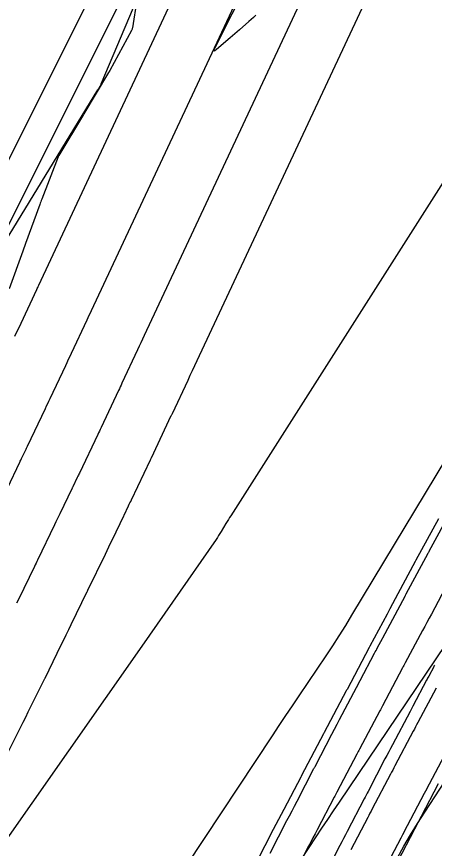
# Model space of a CAD drawing. Extents: x 1005228 to 1008882, y 1883389 to 1885754.
# Drawn here: x 1008393.3 to 1008436.1, y 1884925.7 to 1885010.9 of the extents above; entities that cross this region are included whole.
import ezdxf

# ---------------------------------------------------------------- set-up
doc = ezdxf.new("R2010")
doc.units = 0
for name, color, linetype in [('ATDIMS', 7, 'Continuous'), ('C-ANNO-NOTE', 7, 'Continuous'), ('TSOBSTACLE', 7, 'Continuous')]:
    doc.layers.add(name, color=color, linetype=linetype)

msp = doc.modelspace()

# ---------------------------------------------------------------- linework, layer by layer
at = {"layer": 'ATDIMS'}
for points in [[(1008393.122, 1884978.169), (1008393.331, 1884978.613), (1008393.54, 1884979.058), (1008393.748, 1884979.502), (1008395.352, 1884982.925), (1008395.404, 1884983.036), (1008395.456, 1884983.147), (1008395.508, 1884983.258), (1008395.56, 1884983.369), (1008418.745, 1885032.945)], [(1008430.964, 1884923.424), (1008432.705, 1884926.751), (1008432.869, 1884927.064), (1008433.033, 1884927.377), (1008433.197, 1884927.69), (1008433.362, 1884928.003), (1008435.108, 1884931.322), (1008435.234, 1884931.562), (1008435.361, 1884931.802), (1008435.488, 1884932.043), (1008435.614, 1884932.283), (1008437.443, 1884935.741)]]:
    msp.add_lwpolyline(points, dxfattribs=at)
at = {"layer": 'C-ANNO-NOTE'}
for points in [[(1008383.875, 1884974.402), (1008401.635, 1885003.404), (1008401.666, 1885003.454), (1008401.696, 1885003.505), (1008401.726, 1885003.555), (1008401.755, 1885003.606), (1008401.872, 1885003.81), (1008401.9, 1885003.861), (1008401.927, 1885003.913), (1008401.952, 1885003.966), (1008401.976, 1885004.02), (1008412.654, 1885029.296), (1008413.018, 1885030.135), (1008413.397, 1885030.967), (1008413.791, 1885031.792), (1008414.201, 1885032.609), (1008415.87, 1885035.865), (1008416.294, 1885036.675), (1008416.731, 1885037.478), (1008417.18, 1885038.274), (1008417.642, 1885039.063), (1008429.346, 1885058.691)], [(1008438.692, 1884996.588), (1008415.248, 1884959.756), (1008415.121, 1884959.554), (1008414.994, 1884959.35), (1008414.869, 1884959.146), (1008414.745, 1884958.941), (1008414.252, 1884958.119), (1008414.127, 1884957.915), (1008413.999, 1884957.713), (1008413.868, 1884957.513), (1008413.733, 1884957.315), (1008409.283, 1884950.902), (1008408.495, 1884949.768), (1008407.705, 1884948.635), (1008406.914, 1884947.503), (1008406.121, 1884946.373), (1008391.059, 1884924.929)], [(1008405.504, 1884916.036), (1008419.521, 1884937.208), (1008420.202, 1884938.235), (1008420.885, 1884939.26), (1008421.571, 1884940.284), (1008422.259, 1884941.306), (1008425.015, 1884945.392), (1008425.697, 1884946.418), (1008426.366, 1884947.452), (1008427.021, 1884948.495), (1008427.663, 1884949.547), (1008438.474, 1884967.51)], [(1008444.177, 1884956.845), (1008426.347, 1884930.41), (1008425.748, 1884929.519), (1008425.15, 1884928.626), (1008424.554, 1884927.732), (1008423.959, 1884926.837), (1008421.587, 1884923.252)], [(1008432.318, 1884924.676), (1008432.984, 1884925.872), (1008433.673, 1884927.054), (1008434.386, 1884928.222), (1008435.123, 1884929.376), (1008445.684, 1884945.572)]]:
    msp.add_lwpolyline(points, dxfattribs=at)
at = {"layer": 'TSOBSTACLE'}
for points in [[(1008423.6, 1885058.412), (1008421.595, 1885054.427), (1008421.543, 1885054.322), (1008421.49, 1885054.217), (1008421.279, 1885053.798), (1008419.354, 1885049.967), (1008419.289, 1885049.836), (1008419.223, 1885049.705), (1008418.96, 1885049.182), (1008417.115, 1885045.506), (1008417.036, 1885045.349), (1008416.957, 1885045.193), (1008416.643, 1885044.566), (1008415.246, 1885041.783), (1008415.015, 1885041.322), (1008414.785, 1885040.862), (1008414.554, 1885040.402), (1008414.323, 1885039.941), (1008412.889, 1885037.08), (1008412.64, 1885036.584), (1008412.541, 1885036.385), (1008412.441, 1885036.187), (1008388.144, 1884987.683)], [(1008390.747, 1884986.184), (1008414.812, 1885034.224)], [(1008392.349, 1884962.594), (1008393.628, 1884965.258), (1008393.67, 1884965.346), (1008393.712, 1884965.434), (1008393.754, 1884965.522), (1008393.796, 1884965.61), (1008394.263, 1884966.585), (1008394.298, 1884966.66), (1008394.334, 1884966.735), (1008394.37, 1884966.809), (1008394.405, 1884966.884), (1008396.246, 1884970.753), (1008396.365, 1884971.004), (1008396.484, 1884971.255), (1008396.603, 1884971.506), (1008396.722, 1884971.758), (1008398.325, 1884975.153), (1008398.473, 1884975.468), (1008398.621, 1884975.782), (1008398.769, 1884976.097), (1008398.917, 1884976.412), (1008400.521, 1884979.835), (1008400.634, 1884980.075), (1008400.746, 1884980.316), (1008400.859, 1884980.556), (1008400.971, 1884980.797), (1008423.912, 1885029.849)], [(1008429.126, 1885026.857), (1008406.383, 1884978.225), (1008406.21, 1884977.855), (1008406.036, 1884977.485), (1008405.863, 1884977.115), (1008405.69, 1884976.745), (1008404.086, 1884973.322), (1008403.999, 1884973.136), (1008403.912, 1884972.951), (1008403.824, 1884972.766), (1008403.737, 1884972.581), (1008401.944, 1884968.783), (1008401.859, 1884968.603), (1008401.774, 1884968.424), (1008401.689, 1884968.244), (1008401.604, 1884968.065), (1008399.731, 1884964.128), (1008399.678, 1884964.016), (1008399.624, 1884963.904), (1008399.57, 1884963.791), (1008399.517, 1884963.679), (1008399.05, 1884962.704), (1008399.026, 1884962.653), (1008399.002, 1884962.603), (1008398.978, 1884962.553), (1008398.954, 1884962.502), (1008397.727, 1884959.947), (1008397.594, 1884959.669), (1008397.46, 1884959.391), (1008397.326, 1884959.113), (1008397.192, 1884958.835), (1008395.443, 1884955.214), (1008395.363, 1884955.049), (1008395.283, 1884954.885), (1008395.203, 1884954.72), (1008395.123, 1884954.555), (1008393.48, 1884951.181), (1008393.287, 1884950.783)], [(1008391.755, 1884934.143), (1008393.434, 1884937.514), (1008393.698, 1884938.046), (1008393.963, 1884938.578), (1008394.226, 1884939.111), (1008394.49, 1884939.643), (1008396.152, 1884943.007), (1008396.18, 1884943.063), (1008396.207, 1884943.119), (1008397.868, 1884946.503), (1008398.125, 1884947.029), (1008398.383, 1884947.555), (1008398.639, 1884948.081), (1008398.896, 1884948.607), (1008400.539, 1884951.982), (1008400.556, 1884952.017), (1008400.573, 1884952.053), (1008400.591, 1884952.089), (1008400.608, 1884952.125), (1008402.393, 1884955.82), (1008402.572, 1884956.189), (1008402.75, 1884956.56), (1008402.928, 1884956.93), (1008403.106, 1884957.3), (1008404.28, 1884959.746), (1008404.305, 1884959.797), (1008404.771, 1884960.773), (1008404.843, 1884960.923), (1008404.914, 1884961.072), (1008404.985, 1884961.222), (1008405.057, 1884961.372), (1008407.017, 1884965.492), (1008407.041, 1884965.542), (1008407.065, 1884965.592), (1008407.088, 1884965.643), (1008407.112, 1884965.693), (1008409.149, 1884970.008), (1008409.176, 1884970.064), (1008409.202, 1884970.12), (1008409.228, 1884970.176), (1008409.254, 1884970.231), (1008410.859, 1884973.655), (1008411.093, 1884974.154), (1008411.326, 1884974.654), (1008411.56, 1884975.153), (1008411.794, 1884975.653), (1008434.54, 1885024.29)], [(1008417.814, 1885011.046), (1008417.574, 1885010.833), (1008417.334, 1885010.622), (1008417.094, 1885010.41), (1008416.131, 1885009.564), (1008415.89, 1885009.353), (1008415.649, 1885009.142), (1008415.408, 1885008.931), (1008415.166, 1885008.721), (1008413.794, 1885007.525), (1008413.613, 1885007.386), (1008413.522, 1885007.363), (1008413.522, 1885007.456), (1008413.612, 1885007.666), (1008414.601, 1885009.619), (1008414.719, 1885009.852), (1008416.763, 1885013.891)], [(1008405.632, 1885012.673), (1008405.166, 1885009.748), (1008405.153, 1885009.682), (1008405.134, 1885009.617), (1008405.109, 1885009.554), (1008405.079, 1885009.494), (1008402.833, 1885005.371), (1008402.778, 1885005.269), (1008402.764, 1885005.244), (1008402.749, 1885005.219), (1008402.735, 1885005.194), (1008402.72, 1885005.169), (1008400.18, 1885000.942), (1008400.145, 1885000.885), (1008397.613, 1884996.669), (1008397.607, 1884996.658), (1008397.601, 1884996.646), (1008397.595, 1884996.634), (1008397.59, 1884996.622), (1008397.553, 1884996.524), (1008395.875, 1884992.188), (1008395.822, 1884992.051), (1008395.77, 1884991.913), (1008395.719, 1884991.775), (1008395.668, 1884991.637), (1008394.222, 1884987.666), (1008393.928, 1884986.859), (1008392.523, 1884983.002)], [(1008419.287, 1884925.173), (1008421.004, 1884928.508), (1008421.26, 1884929.005), (1008421.517, 1884929.503), (1008421.774, 1884930), (1008422.032, 1884930.497), (1008423.762, 1884933.832), (1008423.791, 1884933.887), (1008423.819, 1884933.942), (1008423.847, 1884933.996), (1008423.876, 1884934.051), (1008425.613, 1884937.375), (1008425.874, 1884937.874), (1008426.135, 1884938.373), (1008426.397, 1884938.872), (1008426.659, 1884939.371), (1008428.424, 1884942.723), (1008428.444, 1884942.76), (1008428.464, 1884942.798), (1008428.483, 1884942.835), (1008428.503, 1884942.873), (1008429.977, 1884945.656), (1008430.054, 1884945.8), (1008430.13, 1884945.944), (1008430.206, 1884946.088), (1008430.283, 1884946.232), (1008430.79, 1884947.185), (1008430.822, 1884947.246), (1008433.106, 1884951.522), (1008433.133, 1884951.574), (1008433.161, 1884951.626), (1008433.189, 1884951.678), (1008433.217, 1884951.73), (1008435.474, 1884955.925), (1008435.502, 1884955.977), (1008435.53, 1884956.029), (1008435.558, 1884956.081), (1008435.586, 1884956.134), (1008437.854, 1884960.32)], [(1008436.514, 1884959.45), (1008434.217, 1884955.188), (1008434.18, 1884955.119), (1008434.142, 1884955.049), (1008432.37, 1884951.744), (1008432.093, 1884951.228), (1008431.817, 1884950.712), (1008431.541, 1884950.196), (1008431.265, 1884949.679), (1008429.5, 1884946.371), (1008429.462, 1884946.301), (1008429.425, 1884946.232), (1008427.154, 1884941.956), (1008427.117, 1884941.885), (1008427.08, 1884941.815), (1008424.818, 1884937.536), (1008424.781, 1884937.465), (1008424.743, 1884937.393), (1008422.491, 1884933.113), (1008422.453, 1884933.04), (1008422.414, 1884932.966), (1008420.673, 1884929.639), (1008420.403, 1884929.124), (1008420.134, 1884928.609), (1008419.866, 1884928.094), (1008419.597, 1884927.579), (1008417.864, 1884924.253)], [(1008437.571, 1884952.978), (1008435.798, 1884949.673), (1008435.571, 1884949.249), (1008435.344, 1884948.825), (1008435.117, 1884948.4), (1008434.89, 1884947.975), (1008433.124, 1884944.667), (1008433.057, 1884944.54), (1008432.989, 1884944.414), (1008432.922, 1884944.287), (1008432.854, 1884944.16), (1008430.779, 1884940.252), (1008430.711, 1884940.125), (1008430.644, 1884939.998), (1008430.577, 1884939.871), (1008430.509, 1884939.743), (1008428.442, 1884935.833), (1008428.375, 1884935.705), (1008428.307, 1884935.577), (1008428.24, 1884935.449), (1008428.173, 1884935.322), (1008426.115, 1884931.409), (1008426.047, 1884931.281), (1008425.98, 1884931.152), (1008425.912, 1884931.023), (1008425.845, 1884930.894), (1008424.103, 1884927.568), (1008423.882, 1884927.145), (1008423.661, 1884926.722), (1008423.44, 1884926.299), (1008423.22, 1884925.876), (1008421.487, 1884922.55)], [(1008436.125, 1884944.439), (1008436.096, 1884944.384), (1008436.067, 1884944.33), (1008436.038, 1884944.275), (1008435.531, 1884943.321), (1008435.475, 1884943.217), (1008435.42, 1884943.113), (1008435.365, 1884943.009), (1008435.309, 1884942.904), (1008433.897, 1884940.238), (1008433.826, 1884940.102), (1008433.754, 1884939.967), (1008433.682, 1884939.831), (1008433.611, 1884939.695), (1008431.804, 1884936.263), (1008431.615, 1884935.903), (1008431.425, 1884935.542), (1008431.236, 1884935.181), (1008431.047, 1884934.82), (1008429.31, 1884931.496), (1008429.21, 1884931.303), (1008429.109, 1884931.11), (1008429.009, 1884930.917), (1008428.909, 1884930.724), (1008427.178, 1884927.389), (1008426.993, 1884927.03), (1008426.807, 1884926.672), (1008426.622, 1884926.313), (1008426.436, 1884925.953), (1008424.719, 1884922.619)], [(1008436.283, 1884942.089), (1008434.403, 1884938.549), (1008434.287, 1884938.33), (1008434.171, 1884938.11), (1008434.055, 1884937.891), (1008433.939, 1884937.672), (1008432.066, 1884934.129), (1008431.95, 1884933.91), (1008431.834, 1884933.69), (1008431.718, 1884933.47), (1008431.602, 1884933.25), (1008429.738, 1884929.706), (1008429.622, 1884929.485), (1008429.506, 1884929.265), (1008429.391, 1884929.044), (1008429.275, 1884928.823), (1008427.533, 1884925.496)], [(1008436.482, 1884932.265), (1008434.745, 1884928.941), (1008434.572, 1884928.61), (1008434.399, 1884928.279), (1008434.227, 1884927.948), (1008434.055, 1884927.616), (1008432.325, 1884924.282)]]:
    msp.add_lwpolyline(points, dxfattribs=at)

doc.saveas('drawing.dxf')
